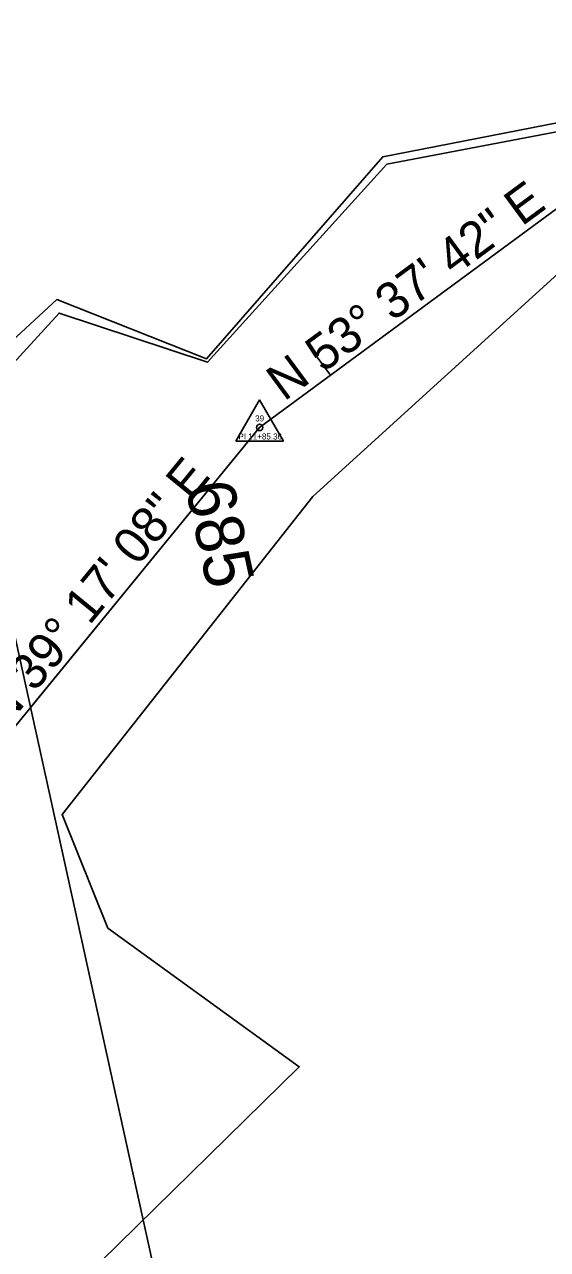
# Model space of a CAD drawing. Extents: x 2519952 to 2531965, y 848341 to 887632.
# Drawn here: x 2531025.3 to 2531112.3, y 852514.8 to 852718.4 of the extents above; entities that cross this region are included whole.
import ezdxf

# ---------------------------------------------------------------- set-up
doc = ezdxf.new("R2010")
doc.units = 0
for name, color, linetype in [('RD_EX_DV_Prop', 7, 'Continuous'), ('RD_EX_H2O', 7, 'Continuous'), ('RD_EX_Misc', 7, 'Continuous'), ('RD_EX_RW', 7, 'Continuous'), ('RD_HC_Cl', 7, 'Continuous'), ('RD_HC_Data', 7, 'Continuous'), ('RD_HC_Data_Tic', 7, 'Continuous'), ('RD_HC_TX_Sta50', 7, 'Continuous'), ('RD_HC_txCode', 7, 'Continuous'), ('RD_SMD_Locator', 7, 'Continuous')]:
    doc.layers.add(name, color=color, linetype=linetype)

msp = doc.modelspace()

# ---------------------------------------------------------------- linework, layer by layer
at = {"layer": 'RD_EX_DV_Prop'}
for p, q in [((2531064.43, 852651.41), (2531119.33, 852691.84)), ((2531010.91, 852674.9), (2531075.43, 852381.91)), ((2531026.34, 852604.85), (2531064.43, 852651.41))]:
    msp.add_line(p, q, dxfattribs=at)
at = {"layer": 'RD_EX_H2O'}
for points in [[(2531026, 852501), (2531071.02, 852545.11), (2531039.2, 852568.21), (2531031.58, 852587.1), (2531073.27, 852639.92), (2531117.65, 852680.26), (2531161.62, 852675.64), (2531189.82, 852659.94), (2531218.15, 852670.26), (2531220.29, 852673.34), (2531239, 852678.46), (2531271.99, 852692.49), (2531334.99, 852711.84), (2531380.55, 852772.77)], [(2531245.62, 852555.32), (2531217.13, 852603.96), (2531237.99, 852642.9), (2531212.72, 852681.81), (2531164.02, 852716.47), (2531121.37, 852702), (2531085.6, 852695.19), (2531055.75, 852662.27), (2531031.08, 852670.41), (2531011.43, 852648.97), (2531007.69, 852596.79)]]:
    msp.add_lwpolyline(points, dxfattribs=at)
at = {"layer": 'RD_EX_Misc'}
msp.add_lwpolyline([(2531247.07, 852555.52), (2531218.06, 852604.32), (2531238.71, 852643.24), (2531220.29, 852673.34), (2531213.69, 852682.74), (2531164.29, 852718.15), (2531121, 852703.45), (2531084.9, 852696.42), (2531055.62, 852662.84), (2531030.72, 852672.68), (2531008.42, 852652.11), (2531002.15, 852599.45)], dxfattribs=at)
at = {"layer": 'RD_EX_RW'}
msp.add_line((2531010.92, 852674.89), (2531075.43, 852381.91), dxfattribs=at)
at = {"layer": 'RD_HC_Cl'}
for p, q in [((2531064.43, 852651.41), (2531119.33, 852691.84)), ((2531016.87, 852593.27), (2531064.43, 852651.41))]:
    msp.add_line(p, q, dxfattribs=at)
at = {"layer": 'RD_HC_Data'}
for p, q in [((2531060.46, 852649.11), (2531064.43, 852655.99)), ((2531064.43, 852655.99), (2531068.4, 852649.11)), ((2531060.46, 852649.11), (2531068.4, 852649.11))]:
    msp.add_line(p, q, dxfattribs=at)
msp.add_circle((2531064.43, 852651.41), 0.529, dxfattribs=at)
at = {"layer": 'RD_HC_Data_Tic'}
msp.add_line((2531076.21, 852660.09), (2531073.84, 852663.31), dxfattribs=at)
at = {"layer": 'RD_SMD_Locator'}
for centre in [(2531084.9, 852696.42), (2531085.6, 852695.19), (2531030.72, 852672.68), (2531031.08, 852670.41), (2531055.62, 852662.84), (2531055.75, 852662.27), (2531064.43, 852651.41), (2531073.27, 852639.92), (2531031.58, 852587.1), (2531039.2, 852568.21), (2531071.02, 852545.11)]:
    msp.add_circle(centre, 0.001, dxfattribs=at)

# ---------------------------------------------------------------- texts
at = {"layer": 'RD_HC_Data'}
for s, rotation, p in [('N 53%%d 37\' 42" E', 36.3717, (2531068.5, 852655.65)), ('N 39%%d 17\' 08" E', 50.7144, (2531021.96, 852601.07))]:
    msp.add_text(s, height=6, rotation=rotation, dxfattribs=at).set_placement(p)
at = {"layer": 'RD_HC_TX_Sta50'}
msp.add_text('685', height=8, rotation=282.4185, dxfattribs=at).set_placement((2531052.03, 852641.65))
at = {"layer": 'RD_HC_txCode'}
for s, p in [('39', (2531063.69, 852652.41)), ('PI 11+85.36', (2531060.91, 852649.41))]:
    msp.add_text(s, height=1, dxfattribs=at).set_placement(p)

doc.saveas('drawing.dxf')
